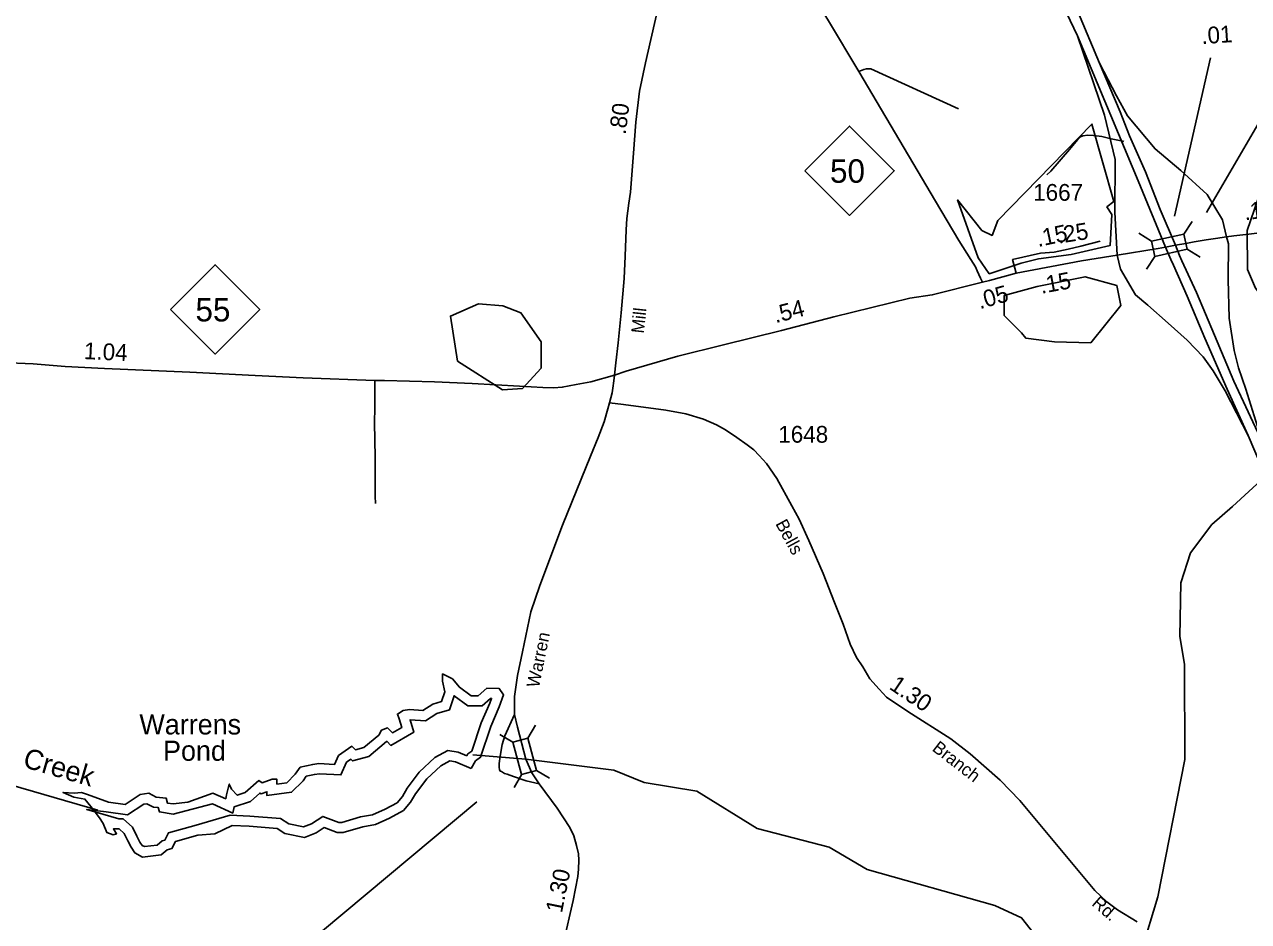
# Model space of a CAD drawing. Extents: x 2093524 to 2270757, y 289120 to 570408.
# Drawn here: x 2177691 to 2186813, y 541180 to 547867 of the extents above; entities that cross this region are included whole.
import ezdxf

# ---------------------------------------------------------------- set-up
doc = ezdxf.new("R2010")
doc.units = 0
for name, color, linetype in [('Exist Boundary Political City Limit New', 7, 'Continuous'), ('Exist Hydrographic Buffer Line', 7, 'Continuous'), ('Exist Hydrographic Creek Single Shore', 7, 'Continuous'), ('Exist Hydrographic Creek Single Shore Label', 7, 'Continuous'), ('Exist Hydrographic Misc Water Feature', 7, 'Continuous'), ('Exist Hydrographic Pond Over 1500 Sq Ft', 7, 'Continuous'), ('Exist Hydrographic Pond Under 1500 Sq Ft', 7, 'Continuous'), ('Exist Road Non-System Type 51', 7, 'Continuous'), ('Exist Road Primary Interstate Divided Center Attributed', 7, 'Continuous'), ('Exist Road Primary Interstate Ramp 1 Lane Attributed', 7, 'Continuous'), ('Exist Road Primary NC Attributed', 7, 'Continuous'), ('Exist Road Primary NC Mileage Hundredths English Label', 7, 'Continuous'), ('Exist Road Primary NC Service Mileage Hundredths English Label', 7, 'Continuous'), ('Exist Road Primary NC Shield CELL', 7, 'Continuous'), ('Exist Road Primary NC Shield Number Label', 7, 'Continuous'), ('Exist Road Primary NC Structure Standard Bridge CELL', 7, 'Continuous'), ('Exist Road Primary NC Structure Standard Bridge Number Label', 7, 'Continuous'), ('Exist Road Secondary Mileage Hundredths English Label', 7, 'Continuous'), ('Exist Road Secondary Structure Standard Bridge CELL', 7, 'Continuous'), ('Exist Road Secondary Structure Standard Bridge Number Label', 7, 'Continuous'), ('Exist Road Secondary Type 51 Attributed', 7, 'Continuous'), ('Exist Road Secondary Type 51 Label', 7, 'Continuous'), ('Exist Road Secondary Type 51 Number Label', 7, 'Continuous'), ('Map Preparation Boundary City Limit Buffer Line', 7, 'Continuous')]:
    doc.layers.add(name, color=color, linetype=linetype)

msp = doc.modelspace()

# ---------------------------------------------------------------- linework, layer by layer
at = {"layer": 'Exist Boundary Political City Limit New'}
for points in [[(2185793.2, 546451.2), (2185781.2, 546218.8), (2185492.2, 546153.4), (2185248, 546121.1), (2185119.2, 546088.9), (2184881, 546009.1), (2184797.2, 546126.5), (2184644.8, 546559.4), (2184826.5, 546330.6), (2184902, 546294.2), (2184944, 546406.1), (2185646, 547124.5), (2185809.2, 546547.4), (2185757.2, 546507.3), (2185793.2, 546451.2)], [(2185862, 545771.2), (2185637.2, 545492.8), (2185367.8, 545501.8), (2185152.2, 545528.7), (2185121.8, 545567.9), (2184993, 545696.8), (2184993, 545847.2), (2185237, 545914), (2185594.8, 545986.8), (2185831, 545922.4), (2185862, 545771.2)]]:
    msp.add_lwpolyline(points, dxfattribs=at)
at = {"layer": 'Exist Hydrographic Buffer Line'}
msp.add_lwpolyline([(2180987.8, 542415.5), (2180995.5, 542428.6), (2181025.2, 542450.2), (2181095.1, 542659.9), (2181158.8, 542807.4), (2181171.9, 542842.8), (2181162.9, 542843.1), (2181100.8, 542787.6), (2180994.5, 542787.6), (2180891.9, 542862.5), (2180859, 542758.9), (2180764.5, 542730.6), (2180679.4, 542676.4), (2180564, 542684.1), (2180593.3, 542591.4), (2180421.2, 542493.1), (2180390.8, 542523.5), (2180389.8, 542521.8), (2180256.5, 542408.7), (2180135.2, 542376.8), (2180122.6, 542389.3), (2180091.3, 542367.4), (2180048.7, 542272.7), (2179888.3, 542281.9), (2179851.7, 542276.6), (2179790.3, 542263.5), (2179766.8, 542229.2), (2179680.8, 542143.3), (2179497.5, 542118.3), (2179497.5, 542147), (2179454, 542131.2), (2179444.4, 542137.3), (2179375, 542074.8), (2179254.5, 542034.7), (2179253.8, 542035.4), (2179243.4, 541988.4), (2179091, 542056.7), (2178798.2, 541980.5), (2178696.6, 541996.2), (2178687.6, 542029.5), (2178651.3, 542032.8), (2178603.5, 542058.1), (2178580.8, 542054.5), (2178457.7, 541974.9), (2178299.3, 541996.3), (2178154.7, 542014.7), (2178395, 541945), (2178426.1, 541945), (2178495.1, 541882.2), (2178526.8, 541814.9), (2178551.4, 541772), (2178566.6, 541747.2), (2178584.4, 541737.8), (2178678.4, 541749), (2178717.1, 541781.7), (2178737.4, 541787.3), (2178763.8, 541840.2), (2178969.1, 541897.7), (2179222.9, 541972.6), (2179369.6, 541964.8), (2179599, 541946.6), (2179659.6, 541907.4), (2179770.6, 541884.7), (2179828.8, 541907.1), (2179913.8, 541963.8), (2180033.5, 541918.4), (2180055.5, 541918.4), (2180195.3, 541959.8), (2180283.8, 541975.6), (2180379, 542017.2), (2180466.9, 542065.4), (2180506.8, 542112.8), (2180542.4, 542174.3), (2180632.2, 542292.8), (2180748.5, 542401.7), (2180845.6, 542455.1), (2180923.4, 542443.2)], close=True, dxfattribs=at)
at = {"layer": 'Exist Hydrographic Creek Single Shore'}
for points in [[(2186016.4, 540528.7), (2186014.3, 540961.7), (2186137.4, 541362.7), (2186339.3, 542388.6), (2186335.4, 543097.2), (2186300.4, 543304.5), (2186307.3, 543704.6), (2186380.3, 543929.4), (2186538.4, 544139.4), (2186692.4, 544274.2)], [(2181428, 542391.2), (2181032.8, 542423.3)], [(2178236.3, 542010.7), (2177510.2, 542222.1), (2177093.1, 542378.1)], [(2186016.4, 540528.7), (2185783.4, 540602.3), (2185440.4, 540799.4), (2185121.3, 541206.1), (2184921.4, 541298.6), (2183970.4, 541567.1), (2183686.4, 541733.6), (2183152.2, 541872.2), (2182700.3, 542150.3), (2182308.2, 542217.2), (2182083.3, 542307), (2181428, 542391.2)]]:
    msp.add_lwpolyline(points, dxfattribs=at)
at = {"layer": 'Exist Hydrographic Misc Water Feature'}
msp.add_lwpolyline([(2186692.4, 544274.2), (2187089.4, 544636.8), (2187160.4, 545209.3), (2187125.3, 545561.1), (2186864.3, 545900.8), (2186805.4, 546039.9), (2186803.4, 546331.8), (2186883.3, 546563)], dxfattribs=at)
at = {"layer": 'Exist Hydrographic Pond Over 1500 Sq Ft'}
msp.add_lwpolyline([(2181019, 542320.6), (2181052.2, 542377.1), (2181088.8, 542403.7), (2181165.3, 542633.2), (2181228.5, 542779.5), (2181261.7, 542869.2), (2181228.5, 542915.8), (2181135.4, 542919.1), (2181072.2, 542862.6), (2181019, 542862.6), (2180932.5, 542925.8), (2180879.3, 542989), (2180806.2, 543025.5), (2180806.2, 542972.3), (2180822.8, 542892.5), (2180799.5, 542819.4), (2180733, 542799.4), (2180659.9, 542752.9), (2180560.1, 542759.5), (2180513.5, 542752.9), (2180470.3, 542726.3), (2180483.6, 542689.7), (2180503.6, 542626.5), (2180433.7, 542586.6), (2180397.2, 542623.2), (2180350.6, 542606.6), (2180330.7, 542570), (2180220.9, 542476.9), (2180157.7, 542460.3), (2180131.1, 542486.9), (2180031.4, 542417), (2180001.5, 542350.5), (2179885.1, 542357.2), (2179838.5, 542350.5), (2179745.4, 542330.6), (2179708.9, 542277.4), (2179645.7, 542214.2), (2179572.5, 542204.2), (2179572.5, 542240.8), (2179535.9, 542240.8), (2179462.8, 542214.2), (2179436.2, 542230.8), (2179336.4, 542141), (2179276.6, 542121.1), (2179233.4, 542167.6), (2179216.7, 542204.2), (2179196.8, 542124.4), (2179190.1, 542094.5), (2179093.7, 542137.7), (2178909.1, 542069.5), (2178799.4, 542056.2), (2178756.2, 542062.9), (2178746.2, 542099.5), (2178673.1, 542106.1), (2178616.5, 542136), (2178553.4, 542126.1), (2178440.3, 542052.9), (2178317.3, 542069.5), (2178161, 542126.1), (2178114.4, 542142.7), (2178061.2, 542136), (2177978.1, 542142.7), (2178057.9, 542106.1), (2178141, 542092.8), (2178184.3, 542036.3), (2178250.8, 541953.2), (2178277.4, 541909.9), (2178304, 541843.4), (2178350.5, 541826.8), (2178377.1, 541833.5), (2178353.8, 541870), (2178397.1, 541870), (2178433.6, 541836.8), (2178460.2, 541780.3), (2178486.8, 541733.7), (2178513.4, 541690.5), (2178570, 541660.5), (2178709.6, 541677.2), (2178752.9, 541713.8), (2178789.4, 541723.7), (2178816, 541776.9), (2178982.3, 541823.5), (2179108.7, 541833.5), (2179238.3, 541896.6), (2179364.7, 541890), (2179574.2, 541873.4), (2179630.7, 541836.8), (2179777, 541806.9), (2179863.5, 541840.1), (2179923.3, 541880), (2180019.8, 541843.4), (2180066.3, 541843.4), (2180212.6, 541886.7), (2180305.7, 541903.3), (2180412.1, 541949.8), (2180515.2, 542006.4), (2180568.4, 542069.5), (2180605, 542132.7), (2180688.1, 542242.5), (2180792.9, 542340.5), (2180859.4, 542377.1), (2180902.6, 542370.5)], close=True, dxfattribs=at)
at = {"layer": 'Exist Hydrographic Pond Under 1500 Sq Ft'}
msp.add_lwpolyline([(2181252.6, 545144.2), (2180917.5, 545357.7), (2180865.4, 545693.2), (2181073.5, 545784.2), (2181256.5, 545770.7), (2181390.6, 545718.7), (2181541.5, 545502.5), (2181542.5, 545305.7), (2181401.6, 545154.3), (2181252.6, 545144.2)], dxfattribs=at)
at = {"layer": 'Exist Road Non-System Type 51'}
for points in [[(2183909.1, 547515.4), (2183945, 547531.5), (2183965, 547537.7), (2183996.9, 547535.8), (2184652.4, 547237.6)], [(2185310.3, 546746.6), (2185340.7, 546773.6), (2185479.7, 546934.4), (2185541.4, 547010.7), (2185561.2, 547028.9), (2185577.2, 547037), (2185615.1, 547043.2), (2185657.2, 547039.4), (2185719.2, 547031.7), (2185789.3, 547014.1), (2185877.3, 546996.8), (2185884.4, 546995)], [(2180306.8, 544296.8), (2180304.3, 544350.7), (2180303.2, 544638.7), (2180300.3, 544900.5), (2180301.2, 545010.4), (2180301, 545212.5)], [(2181525.9, 542206.1), (2181429.6, 542229), (2181335.1, 542259.8), (2181288.9, 542279.4), (2181269, 542283.1), (2181244.7, 542299), (2181234.6, 542300.9), (2181230.6, 542312.8), (2181228.2, 542326.9), (2181227.8, 542356.8), (2181235.5, 542412.7), (2181250.7, 542499), (2181271.7, 542565.2), (2181342.1, 542722.2)]]:
    msp.add_lwpolyline(points, dxfattribs=at)
at = {"layer": 'Exist Road Primary Interstate Divided Center Attributed'}
for points in [[(2182616.6, 552133.1), (2183278.1, 551267.4), (2183560.1, 550910.5), (2183932.7, 550425.5), (2184146, 550154.1), (2184258.4, 550007.8), (2184517.5, 549640.5), (2184853.6, 549108.5), (2185099.2, 548671.5), (2185320.4, 548242.1), (2185537.2, 547782.4)], [(2185702.3, 547579), (2185558.4, 547921.4), (2185382.8, 548283.3), (2185195.9, 548645.5), (2184908.7, 549156.9), (2184589.3, 549673.4), (2184306.2, 550065), (2184100.1, 550331.4), (2183886.4, 550612.7), (2183564.8, 551027.1), (2183251.6, 551430.6), (2182690.1, 552158.2)], [(2185537.2, 547782.4), (2185991.4, 546700.7), (2186193.5, 546207.5)], [(2186267.9, 546220.9), (2186155.5, 546488.5), (2186044, 546768.9), (2185926.6, 547037.8), (2185855.2, 547216.1), (2185702.3, 547579)], [(2186193.5, 546207.5), (2186232.9, 546114), (2186253.2, 546071.6), (2186354.6, 545841), (2186487.2, 545529.5), (2186652.9, 545149.4), (2186809.9, 544804)], [(2186916.6, 544749.7), (2186704.4, 545207.6), (2186558.9, 545551.9), (2186424.6, 545867.9), (2186315.9, 546104.8), (2186297.5, 546145.4), (2186267.9, 546220.9)], [(2186809.9, 544804), (2187015.6, 544318.3), (2187181.3, 543964.4), (2187261.9, 543798.6), (2187400.3, 543520.8), (2187638.8, 543102.3), (2187877.2, 542702.7), (2188156, 542287.4), (2188305.4, 542101.9), (2188469.2, 541892.5)]]:
    msp.add_lwpolyline(points, dxfattribs=at)
at = {"layer": 'Exist Road Primary Interstate Ramp 1 Lane Attributed'}
for points in [[(2185537.2, 547782.4), (2185740.6, 547192.3), (2185819.5, 546861.6), (2185816.4, 546468.9), (2185834.1, 546147.9)], [(2186649.9, 546283.7), (2186618.2, 546409.9), (2186505.6, 546598.7), (2186307.8, 546778.1), (2186116.2, 546938.9), (2185911.8, 547186.3), (2185829.2, 547335.3), (2185702.3, 547579)], [(2186916.6, 544749.7), (2186793.8, 545148.4), (2186737.4, 545307.5), (2186705.2, 545436.4), (2186669.4, 545677.2), (2186660.1, 545964.8), (2186663.2, 546230.8), (2186649.9, 546283.7)], [(2185834.1, 546147.9), (2185859.7, 546042.1), (2185971.2, 545851.2), (2186062.3, 545774.4), (2186213.7, 545641.5), (2186354.8, 545512.9), (2186473.6, 545390), (2186550.1, 545285.3), (2186638.7, 545136.3), (2186809.9, 544804)]]:
    msp.add_lwpolyline(points, dxfattribs=at)
at = {"layer": 'Exist Road Primary NC Attributed'}
for points in [[(2184829.7, 545944.9), (2184816.5, 545976.2), (2184791.2, 546030.4), (2184777.3, 546059.6), (2184743.6, 546114.9), (2184654.5, 546256.2), (2184480.3, 546549), (2183909.1, 547515.4), (2183683, 547893.9), (2183247.3, 548595.1), (2182891.5, 549188.8)], [(2191405, 545269.9), (2190715.6, 545475), (2190151.5, 545654.3), (2189713.2, 545791.8), (2189504.8, 545855.7), (2189219, 545943.2), (2188713, 546109.7), (2188511.2, 546170.3), (2188292.7, 546240.9), (2187990.1, 546321.6), (2187822, 546355.3), (2187589.5, 546373.8), (2187482.4, 546373.8), (2187374.1, 546370.3), (2187310.7, 546368), (2187230, 546360), (2187154, 546349.6), (2187044.5, 546334.6), (2186955.8, 546321.9), (2186814, 546304.6), (2186704.6, 546291.9), (2186649.9, 546283.7)], [(2186649.9, 546283.7), (2186566.3, 546271.2), (2186496, 546260.8), (2186408.4, 546247), (2186346.2, 546234.3), (2186267.9, 546220.9)], [(2185834.1, 546147.9), (2185785.5, 546140), (2185568.2, 546105.5), (2185080.1, 546014.3)], [(2186193.5, 546207.5), (2186140, 546197.4), (2185834.1, 546147.9)], [(2186267.9, 546220.9), (2186232.4, 546215), (2186193.5, 546207.5)], [(2185080.1, 546014.3), (2184881.6, 545958.8), (2184829.7, 545944.9)], [(2184829.7, 545944.9), (2184455.3, 545851.5), (2184289.9, 545826.8), (2183721.3, 545686.7), (2183332.2, 545586.6), (2182899, 545477.9), (2182559.8, 545394.6), (2182175.1, 545282.6), (2182087.2, 545253.5)], [(2182087.2, 545253.5), (2181910.4, 545204.3), (2181801.7, 545182.5), (2181698, 545163.3), (2181634.6, 545158.3), (2181553.9, 545160), (2181380, 545172), (2181027.4, 545190.3), (2180747.2, 545203.5), (2180373.2, 545213.3), (2180301, 545212.5), (2179766.7, 545232.7), (2179410.5, 545249.1), (2178921.9, 545274), (2178287.5, 545303.2), (2177993.2, 545318), (2177754.8, 545337.3), (2177280.5, 545356.3), (2176986.1, 545365.2), (2176874.1, 545372.1), (2176702, 545394.2), (2176637.6, 545403.7)]]:
    msp.add_lwpolyline(points, dxfattribs=at)
at = {"layer": 'Exist Road Primary NC Service Mileage Hundredths English Label'}
msp.add_line((2186261.5, 546438.1), (2186528.5, 547618.3), dxfattribs=at)
at = {"layer": 'Exist Road Primary NC Shield CELL'}
for points in [[(2183507, 546776.8), (2183840, 547109.8), (2184173, 546776.8), (2183840, 546443.8)], [(2178777.9, 545743.1), (2179110.9, 546076.1), (2179443.9, 545743.1), (2179110.9, 545410.1)]]:
    msp.add_lwpolyline(points, close=True, dxfattribs=at)
at = {"layer": 'Exist Road Primary NC Structure Standard Bridge CELL'}
for p, q in [((2186331.9, 546303.8), (2186393, 546399)), ((2185994.3, 546312.6), (2186089.6, 546251.5)), ((2186356, 546193.2), (2186451.3, 546132.1)), ((2186053.2, 546043.1), (2186114.3, 546138.3))]:
    msp.add_line(p, q, dxfattribs=at)
msp.add_lwpolyline([(2186089.6, 546251.5), (2186331.8, 546304.3), (2186356.5, 546191.2), (2186114.3, 546138.3)], close=True, dxfattribs=at)
at = {"layer": 'Exist Road Primary NC Structure Standard Bridge Number Label'}
msp.add_line((2186498.8, 546465.4), (2187820.5, 548731.2), dxfattribs=at)
at = {"layer": 'Exist Road Secondary Structure Standard Bridge CELL'}
for p, q in [((2181500, 542644), (2181443.1, 542546.1)), ((2181233.3, 542573.5), (2181331.1, 542516.6)), ((2181396.4, 542277.4), (2181339.5, 542179.6)), ((2181505.9, 542306.3), (2181603.7, 542249.4))]:
    msp.add_line(p, q, dxfattribs=at)
msp.add_lwpolyline([(2181443.1, 542546.1), (2181506.4, 542306.5), (2181394.4, 542276.9), (2181331.1, 542516.6)], close=True, dxfattribs=at)
at = {"layer": 'Exist Road Secondary Structure Standard Bridge Number Label'}
msp.add_line((2181062.1, 542072.1), (2178785.9, 540170.4), dxfattribs=at)
at = {"layer": 'Exist Road Secondary Type 51 Attributed'}
for points in [[(2182750, 549411.6), (2182704.8, 549243.4), (2182649, 549029.7), (2182570.9, 548697.4), (2182494.8, 548396.8), (2182407, 547962.6), (2182319.3, 547580.3), (2182274.5, 547370.2), (2182245.8, 547138), (2182229.2, 546908), (2182206.7, 546618.1), (2182193.8, 546534.3), (2182179, 546420.1), (2182175.6, 546336.2), (2182167.7, 546140.2), (2182159.5, 545974), (2182138.2, 545718), (2182114.7, 545493.7), (2182098.3, 545345.5), (2182087.2, 545253.5)], [(2185080.1, 546014.3), (2185053.9, 546115), (2185263.3, 546163.3), (2185364, 546169.4), (2185468.7, 546191.5), (2185563.4, 546213.7), (2185706.3, 546251.9)], [(2182087.2, 545253.5), (2182081.7, 545209.4), (2182074.4, 545155.4), (2182069.5, 545121.7), (2182049.3, 545047)], [(2182049.3, 545047), (2182037.9, 545002.9), (2182011, 544904.8), (2181966.3, 544788.2), (2181907.7, 544647.7), (2181699.3, 544135.6), (2181531.8, 543685.7), (2181463.9, 543489.2), (2181401.1, 543190.7), (2181365.1, 543014), (2181342.9, 542856), (2181341.7, 542768.1), (2181342.1, 542722.2), (2181365.2, 542628.2), (2181428, 542391.2)], [(2182049.3, 545047), (2182155.6, 545034), (2182470.3, 544991.6), (2182620.6, 544963.3), (2182751.1, 544924.6), (2182847.6, 544881.7), (2182914.1, 544844.2), (2183000.6, 544789), (2183077.2, 544734), (2183125.7, 544696.6), (2183166.2, 544655.1), (2183221, 544593.7), (2183298.1, 544482.6), (2183408.2, 544279.6), (2183463.3, 544180.1), (2183537.2, 544021.2), (2183641.7, 543774.3), (2183728.3, 543559.1), (2183791.9, 543395.7), (2183845.3, 543248.4), (2183892.5, 543147), (2183939, 543079.5), (2183990.3, 542988), (2184059.3, 542910.8), (2184115.8, 542851.3), (2184273.1, 542745.1), (2184595.4, 542540.5), (2184738.5, 542430), (2184960.8, 542232.3), (2185108.3, 542082.1), (2185666.4, 541410.8), (2185755.8, 541325.9), (2185836.3, 541267.8), (2185983.8, 541178.4)], [(2181428, 542391.2), (2181471.8, 542287.8), (2181525.9, 542206.1), (2181659.7, 542025.3), (2181755.5, 541880.3), (2181785.1, 541818.4), (2181805, 541745.2), (2181819.5, 541683.2), (2181822.8, 541636.6), (2181819.5, 541569.1), (2181815.4, 541515), (2181779.4, 541336.7), (2181708.8, 541024.2)]]:
    msp.add_lwpolyline(points, dxfattribs=at)
at = {"layer": 'Map Preparation Boundary City Limit Buffer Line'}
for points in [[(2185793.2, 546451.2), (2185781.2, 546218.8), (2185492.2, 546153.4), (2185248, 546121.1), (2185119.2, 546088.9), (2184881, 546009.1), (2184797.2, 546126.5), (2184644.8, 546559.4), (2184826.5, 546330.6), (2184902, 546294.2), (2184944, 546406.1), (2185646, 547124.5), (2185809.2, 546547.4), (2185757.2, 546507.3), (2185793.2, 546451.2)], [(2185862, 545771.2), (2185637.2, 545492.8), (2185367.8, 545501.8), (2185152.2, 545528.7), (2185121.8, 545567.9), (2184993, 545696.8), (2184993, 545847.2), (2185237, 545914), (2185594.8, 545986.8), (2185831, 545922.4), (2185862, 545771.2)]]:
    msp.add_lwpolyline(points, dxfattribs=at)

# ---------------------------------------------------------------- texts
at = {"layer": 'Exist Hydrographic Creek Single Shore Label'}
msp.add_text('Creek', height=150, rotation=343.76652, dxfattribs=at).set_placement((2177670.8, 542334))
at = {"layer": 'Exist Hydrographic Pond Over 1500 Sq Ft'}
for s, p in [('Warrens', (2178547.1, 542574.2)), ('Pond', (2178723.3, 542377.9))]:
    msp.add_text(s, height=150, dxfattribs=at).set_placement(p)
at = {"layer": 'Exist Road Primary NC Mileage Hundredths English Label'}
for s, rotation, p in [('.01', 3.71138, (2186464.9, 547720.8)), ('.18', 8.03951, (2186786.4, 546406.2)), ('.25', 9.03567, (2185397.3, 546232.6)), ('.54', 14.42402, (2183288.8, 545640)), ('1.04', 357.36586, (2178131.6, 545373))]:
    msp.add_text(s, height=125, rotation=rotation, dxfattribs=at).set_placement(p)
at = {"layer": 'Exist Road Primary NC Service Mileage Hundredths English Label'}
for s, rotation, p in [('.15', 10.57909, (2185269.8, 545859)), ('.05', 15.63461, (2184810.8, 545744.2))]:
    msp.add_text(s, height=125, rotation=rotation, dxfattribs=at).set_placement(p)
at = {"layer": 'Exist Road Primary NC Shield Number Label'}
for s, p in [('50', (2183694.1, 546687.1)), ('55', (2178965, 545653.4))]:
    msp.add_text(s, height=175, dxfattribs=at).set_placement(p)
at = {"layer": 'Exist Road Secondary Mileage Hundredths English Label'}
for s, rotation, p in [('.80', 82.95371, (2182171.1, 547042.5)), ('.15', 11.94418, (2185244.9, 546208)), ('1.30', 325.97995, (2184128.2, 542918.3)), ('1.30', 78.56892, (2181695.8, 541238.6))]:
    msp.add_text(s, height=125, rotation=rotation, dxfattribs=at).set_placement(p)
at = {"layer": 'Exist Road Secondary Type 51 Label'}
for s, rotation, p in [('Mill', 84.00574, (2182306.6, 545561)), ('Bells', 298.46933, (2183284.7, 544145.7)), ('Warren', 78.47586, (2181524.4, 542918.3)), ('Branch', 322.32958, (2184448.7, 542458.4)), ('Rd.', 319.0227, (2185638.5, 541305.8))]:
    msp.add_text(s, height=95, rotation=rotation, dxfattribs=at).set_placement(p)
at = {"layer": 'Exist Road Secondary Type 51 Number Label'}
for s, p in [('1667', (2185207.9, 546553)), ('1648', (2183308.4, 544749.3))]:
    msp.add_text(s, height=125, dxfattribs=at).set_placement(p)

doc.saveas('drawing.dxf')
